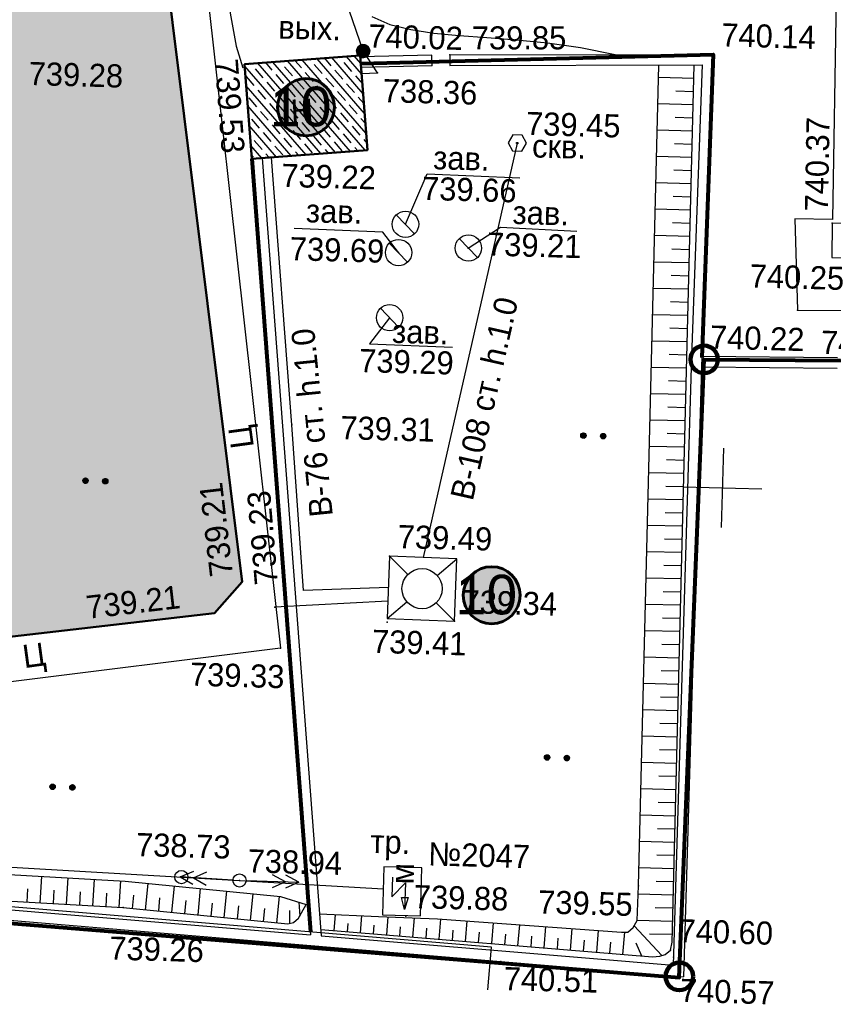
# Model space of a CAD drawing. Header units: millimetres. Extents: x -257011 to 237647566, y 2784933 to 6706507.
# Tile 353 of 451: x 9897041 to 9927874, y 5833929 to 5871226. Entities that reach past the tile are written whole.
import ezdxf

# ---------------------------------------------------------------- set-up
doc = ezdxf.new("R2010")
doc.units = ezdxf.units.MM
doc.header["$LTSCALE"] = 1000
doc.header["$PDMODE"] = 32
doc.header["$PDSIZE"] = 0.3
for name, pattern in [('Д_ТРОТ_ТРУБА', [3, 1.5, -1.5]), ('ДОРОГИ_СТРОЯЩ', [9, 8, -1]), ('ОТКОС_НИЗ', [1.2, 0.2, -1])]:
    doc.linetypes.add(name, pattern=pattern)
for name, color, linetype in [('(001) Сетка', 92, 'Continuous'), ('(002) Рамка', 7, 'Continuous'), ('(004) Точки рельефа', 7, 'Continuous'), ('(007) Здания', 7, 'Continuous'), ('(011) Колодцы', 7, 'Continuous'), ('(013) Газ', 40, 'ИК_Газопровод -------г--------'), ('(014) Водопровод', 5, 'ИК_Водопровод -------в--------'), ('(016) Кабель', 1, 'Continuous'), ('(022) Возд. Линии', 7, 'Continuous'), ('(025) Дорога', 7, 'Continuous'), ('(028) Гидротехн.', 7, 'Continuous'), ('(031) Горизонтали', 42, 'Continuous'), ('(035) Откосы', 7, 'Continuous'), ('(036) Растительность', 7, 'Continuous'), ('(040) Ограда', 7, 'Continuous')]:
    doc.layers.add(name, color=color, linetype=linetype)
doc.layers.add('(032) Горизонтали утолщенные', color=32, linetype='Continuous', lineweight=30)
doc.layers.add('Ф А С А Д', color=250, linetype='Continuous', lineweight=15)
doc.styles.add('BM-431', font='txt')
doc.styles.add('D-431', font='txt', dxfattribs={"width": 2})
doc.styles.add('P-131', font='txt')
doc.styles.add('Roman', font='romans')
doc.styles.add('S', font='txtwr', dxfattribs={"oblique": 15})
doc.styles.get("Standard").update_dxf_attribs({"font": 'ARIALN.TTF'})
doc.linetypes.add('FENCELINE2', pattern='A,6.35,-2.54,[132,ltypeshp.shx,S=2.54,R=0,X=-2.54,Y=0],-2.54,25.4', length=36.83)
doc.linetypes.add('KANALIS_K', pattern='A,1,["<",Standard,S=1.8,R=0,X=-0.9,Y=-0.9],3,-1,["К",Standard,S=1.8,R=0,X=-0.9,Y=-0.9],-1,10', length=16)
doc.linetypes.add('ИК_Водопровод -------в--------', pattern='A,9,-0.6,["В",Standard,S=1.2,R=0,X=0,Y=-0.6],-1.2', length=10.8)
doc.linetypes.add('ИК_Воздушка ------- --------', pattern='A,9,-0.6,["Z",Standard,S=1.2,R=70,X=0.6,Y=-0.65],-1', length=10.6)
doc.linetypes.add('ИК_Газопровод -------г--------', pattern='A,9,-0.6,["Г",Standard,S=1.2,R=0,X=0,Y=-0.6],-1.2', length=10.8)
doc.linetypes.add('ОГРАДА_БЕТ', pattern='A,4,["|",Standard,S=0.8,R=0,X=0,Y=-0.8],4', length=8)

# ---------------------------------------------------------------- blocks, each defined once
blk = doc.blocks.new('I01171')
blk.add_line((-0.722283, 0.697501), (0.702286, -0.69785))
blk.add_circle((0, 0), 1)
at = {"color": 4, "style": 'S', "oblique": 15}
blk.add_attdef('Z', (1.616431, -1.093486), '', height=2, dxfattribs=at)
blk = doc.blocks.new('U295')
at = {"color": 3}
for p, q in [((-0.05, 0.1), (0.05, 0.1)), ((-0.05, 0), (-0.05, 0.1)), ((0.05, 0), (-0.05, 0)), ((0.05, 0.1), (0.05, 0))]:
    blk.add_line(p, q, dxfattribs=at)
blk.add_lwpolyline([(0.7, 0.05), (0.35, 0.656218), (-0.35, 0.656218), (-0.7, 0.05), (-0.35, -0.556218), (0.35, -0.556218)], close=True, dxfattribs=at)
at = {"color": 4, "style": 'S', "oblique": 15}
blk.add_attdef('Z', (1.328051, -0.575141), '', height=2, dxfattribs=at)
blk = doc.blocks.new('tr')
at = {"layer": '(016) Кабель', "color": 0}
for p, q in [((-0.489, 0.956), (-0.506, -0.544)), ((-0.506, -0.544), (0.506, 0.544)), ((0.506, 0.544), (0.483, -1.456)), ((0.483, -1.456), (0.244, -0.553)), ((0.244, -0.553), (0.744, -0.559)), ((0.744, -0.559), (0.483, -1.456))]:
    blk.add_line(p, q, dxfattribs=at)
blk = doc.blocks.new('*X145')
at = {"color": 0}
for p, q in [((9.56, 5.24), (10.43, 5.24)), ((9.56, 5.23), (10.44, 5.23)), ((9.57, 5.26), (10.42, 5.26)), ((9.57, 5.25), (10.43, 5.25)), ((9.58, 5.27), (10.41, 5.27)), ((9.59, 5.29), (10.4, 5.29)), ((9.59, 5.28), (10.41, 5.28)), ((9.6, 5.3), (10.39, 5.3)), ((9.61, 5.31), (10.38, 5.31)), ((9.62, 5.32), (10.37, 5.32)), ((9.63, 5.33), (10.37, 5.33)), ((9.64, 5.34), (10.36, 5.34)), ((9.65, 5.35), (10.35, 5.35)), ((9.66, 5.36), (10.34, 5.36)), ((9.67, 5.37), (10.32, 5.37)), ((9.68, 5.38), (10.31, 5.38)), ((9.69, 5.39), (10.3, 5.39)), ((9.71, 5.4), (10.29, 5.4)), ((9.72, 5.41), (10.27, 5.41)), ((9.74, 5.42), (10.26, 5.42)), ((9.75, 5.43), (10.24, 5.43)), ((9.77, 5.44), (10.22, 5.44)), ((9.79, 5.45), (10.2, 5.45)), ((9.82, 5.46), (10.18, 5.46)), ((9.85, 5.47), (10.15, 5.47)), ((9.88, 5.48), (10.11, 5.48)), ((9.94, 5.49), (10.05, 5.49)), ((9.5, 5.08), (10.49, 5.08)), ((9.5, 5.07), (10.49, 5.07)), ((9.5, 5.06), (10.49, 5.06)), ((9.5, 5.05), (10.49, 5.05)), ((9.5, 5.04), (10.49, 5.04)), ((9.5, 5.03), (10.49, 5.03)), ((9.5, 5.02), (10.5, 5.02)), ((9.5, 5.01), (10.5, 5.01)), ((9.5, 5), (10.5, 5)), ((9.5, 4.99), (10.5, 4.99)), ((9.5, 4.98), (10.5, 4.98)), ((9.5, 4.97), (10.5, 4.97)), ((9.5, 4.96), (10.49, 4.96)), ((9.5, 4.95), (10.49, 4.95)), ((9.5, 4.94), (10.49, 4.94)), ((9.5, 4.93), (10.49, 4.93)), ((9.5, 4.92), (10.49, 4.92)), ((9.5, 4.91), (10.49, 4.91)), ((9.5, 4.9), (10.49, 4.9)), ((9.51, 5.12), (10.48, 5.12)), ((9.51, 5.11), (10.48, 5.11)), ((9.51, 5.1), (10.48, 5.1)), ((9.51, 5.09), (10.49, 5.09)), ((9.51, 4.89), (10.49, 4.89)), ((9.51, 4.88), (10.48, 4.88)), ((9.51, 4.87), (10.48, 4.87)), ((9.51, 4.86), (10.48, 4.86)), ((9.52, 5.16), (10.47, 5.16)), ((9.52, 5.15), (10.47, 5.15)), ((9.52, 5.14), (10.47, 5.14)), ((9.52, 5.13), (10.48, 5.13)), ((9.52, 4.85), (10.48, 4.85)), ((9.52, 4.84), (10.47, 4.84)), ((9.52, 4.83), (10.47, 4.83)), ((9.53, 5.18), (10.46, 5.18)), ((9.53, 5.17), (10.46, 5.17)), ((9.53, 4.82), (10.47, 4.82)), ((9.53, 4.81), (10.46, 4.81)), ((9.53, 4.8), (10.46, 4.8)), ((9.54, 5.2), (10.45, 5.2)), ((9.54, 5.19), (10.46, 5.19)), ((9.54, 4.79), (10.45, 4.79)), ((9.54, 4.78), (10.45, 4.78)), ((9.55, 5.22), (10.44, 5.22)), ((9.55, 5.21), (10.45, 5.21)), ((9.55, 4.77), (10.44, 4.77)), ((9.55, 4.76), (10.44, 4.76)), ((9.56, 4.75), (10.43, 4.75)), ((9.56, 4.74), (10.43, 4.74)), ((9.57, 4.73), (10.42, 4.73)), ((9.58, 4.72), (10.41, 4.72)), ((9.58, 4.71), (10.41, 4.71)), ((9.59, 4.7), (10.4, 4.7)), ((9.6, 4.69), (10.39, 4.69)), ((9.61, 4.68), (10.39, 4.68)), ((9.61, 4.67), (10.38, 4.67)), ((9.62, 4.66), (10.37, 4.66)), ((9.63, 4.65), (10.36, 4.65)), ((9.64, 4.64), (10.35, 4.64)), ((9.65, 4.63), (10.34, 4.63)), ((9.66, 4.62), (10.33, 4.62)), ((9.67, 4.61), (10.32, 4.61)), ((9.69, 4.6), (10.31, 4.6)), ((9.7, 4.59), (10.29, 4.59)), ((9.71, 4.58), (10.28, 4.58)), ((9.73, 4.57), (10.26, 4.57)), ((9.75, 4.56), (10.25, 4.56)), ((9.76, 4.55), (10.23, 4.55)), ((9.78, 4.54), (10.21, 4.54)), ((9.81, 4.53), (10.18, 4.53)), ((9.83, 4.52), (10.16, 4.52)), ((9.87, 4.51), (10.12, 4.51)), ((9.91, 4.5), (10.08, 4.5))]:
    blk.add_line(p, q, dxfattribs=at)
blk = doc.blocks.new('I01070')
at = {"color": 0}
blk.add_circle((0.05, 0.03), 0.5, dxfattribs=at)
blk.add_blockref('*X145', (-9.95, -4.96), dxfattribs=at)
blk = doc.blocks.new('strela1')
at = {"layer": '(022) Возд. Линии'}
for p, q in [((-2, 0), (-1.5, 0.25)), ((0, 0), (-2, 0)), ((-2, 0), (-1.5, -0.25)), ((-1.5, 0), (-1, 0.25)), ((-1.5, 0), (-1, -0.25))]:
    blk.add_line(p, q, dxfattribs=at)
blk = doc.blocks.new('strela2')
at = {"layer": '(022) Возд. Линии'}
for p, q in [((0, 0), (2, 0)), ((1.5, 0), (1, 0.25)), ((1.5, 0), (1, -0.25)), ((2, 0), (1.5, 0.25)), ((2, 0), (1.5, -0.25))]:
    blk.add_line(p, q, dxfattribs=at)
blk = doc.blocks.new('*U1759')
at = {"layer": '(022) Возд. Линии', "rotation": 358.2772604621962}
blk.add_blockref('strela1', (-0.252, 0.008), dxfattribs=at)
at = {"layer": '(022) Возд. Линии'}
blk.add_blockref('strela2', (0.25, 0), dxfattribs=at)
blk = doc.blocks.new('STOLB')
at = {"layer": '(022) Возд. Линии'}
blk.add_circle((0, 0), 0.25, dxfattribs=at)
blk = doc.blocks.new('*X70')
at = {"color": 0}
for p, q in [((1.8, 2.04), (2.2, 2.04)), ((1.8, 2.03), (2.2, 2.03)), ((1.8, 2.02), (2.2, 2.02)), ((1.8, 2.01), (2.2, 2.01)), ((1.8, 2), (2.2, 2)), ((1.8, 1.99), (2.2, 1.99)), ((1.8, 1.98), (2.2, 1.98)), ((1.8, 1.97), (2.2, 1.97)), ((1.8, 1.96), (2.2, 1.96)), ((1.81, 2.07), (2.19, 2.07)), ((1.81, 2.06), (2.19, 2.06)), ((1.81, 2.05), (2.19, 2.05)), ((1.81, 1.95), (2.19, 1.95)), ((1.81, 1.94), (2.19, 1.94)), ((1.81, 1.93), (2.19, 1.93)), ((1.82, 2.09), (2.18, 2.09)), ((1.82, 2.08), (2.18, 2.08)), ((1.82, 1.92), (2.18, 1.92)), ((1.82, 1.91), (2.18, 1.91)), ((1.83, 2.11), (2.17, 2.11)), ((1.83, 2.1), (2.17, 2.1)), ((1.83, 1.9), (2.17, 1.9)), ((1.83, 1.89), (2.17, 1.89)), ((1.84, 2.12), (2.16, 2.12)), ((1.84, 1.88), (2.16, 1.88)), ((1.85, 2.13), (2.15, 2.13)), ((1.85, 1.87), (2.15, 1.87)), ((1.86, 2.14), (2.14, 2.14)), ((1.86, 1.86), (2.14, 1.86)), ((1.87, 2.15), (2.13, 2.15)), ((1.87, 1.85), (2.13, 1.85)), ((1.88, 2.16), (2.12, 2.16)), ((1.88, 1.84), (2.12, 1.84)), ((1.9, 2.17), (2.11, 2.17)), ((1.9, 1.83), (2.11, 1.83)), ((1.91, 2.18), (2.09, 2.18)), ((1.91, 1.82), (2.09, 1.82)), ((1.94, 2.19), (2.06, 2.19)), ((1.94, 1.81), (2.06, 1.81))]:
    blk.add_line(p, q, dxfattribs=at)
blk = doc.blocks.new('I04100')
blk.add_circle((0, 0), 0.2)
blk.add_blockref('*X70', (-2, -2))
blk = doc.blocks.new('Setka')
at = {"layer": '(001) Сетка'}
for p, q in [((0, 1.5), (0, -1.5)), ((-1.5, 0), (1.5, 0))]:
    blk.add_line(p, q, dxfattribs=at)
blk = doc.blocks.new('kjvklglhl')
at = {"layer": '(004) Точки рельефа'}
for p in [(325.744, 440.975), (329.028, 440.916), (339.009, 441.211), (325.64, 440.796), (321.314, 440.345), (326.312, 440.162), (331.708, 437.648), (321.64, 436.763), (343.7, 434.946), (327.529, 434.451), (329.937, 433.62), (327.298, 433.372), (342.476, 431.613), (327.029, 430.897), (338.903, 429.757), (323.438, 426.735), (327.288, 421.869), (321.731, 420.742), (322.991, 419.818), (320.719, 419.528), (327.264, 419.364), (329.811, 419.476), (323.251, 418.267), (337.062, 409.655), (319.739, 409.495), (321.945, 409.43), (317.568, 408.282), (328.281, 408.253), (338.344, 407.243), (338.465, 406.985), (331.929, 406.641)]:
    blk.add_point(p, dxfattribs=at)
at = {"layer": '(007) Здания'}
for points in [[(260.697, 523.867), (259.102, 523.459), (272.919, 444.041), (279.772, 407.727), (310.568, 407.829), (331.929, 406.641), (338.864, 406.255)], [(329.028, 440.916), (329.04, 440.516)], [(329.04, 440.516), (338.605, 440.799), (338.503, 429.759), (338.464, 406.678)], [(321.64, 436.763), (324.695, 407.444)], [(344.037, 429.856), (338.903, 429.757)], [(325.1, 407.422), (331.951, 407.041), (338.464, 406.678)]]:
    blk.add_lwpolyline(points, dxfattribs=at)
blk.add_lwpolyline([(325.64, 440.796), (321.267, 440.34), (321.64, 436.763), (326.013, 437.219)], close=True, dxfattribs=at)
at = {"layer": '(011) Колодцы'}
for points in [[(327.529, 434.451), (328.301, 436.388), (331.821, 436.33)], [(327.298, 433.372), (326.679, 434.129), (323.325, 434.169)], [(329.937, 433.62), (331.142, 434.439), (334.028, 434.371)], [(327.029, 430.897), (326.298, 429.882), (329.448, 429.851)]]:
    blk.add_lwpolyline(points, dxfattribs=at)
at = {"layer": '(013) Газ', "linetype": 'ИК_Воздушка ------- --------', "ltscale": 0.5, "flags": 128}
blk.add_lwpolyline([(331.464, 405.547), (331.559, 407.174), (310.584, 408.343), (280.33, 408.432), (278.367, 408.415)], dxfattribs=at)
at = {"layer": '(014) Водопровод', "ltscale": 0.5, "flags": 128}
for points in [[(325.711, 440.112), (326.312, 440.162), (325.744, 440.975), (323.361, 447.342), (313.499, 509.603), (261.079, 502.552), (256.511, 532.162)], [(331.683, 437.648), (328.561, 421.856)], [(327.277, 420.685), (324.064, 420.477), (323.438, 426.735), (322.385, 436.841)], [(327.272, 420.167), (322.991, 419.818)]]:
    blk.add_lwpolyline(points, dxfattribs=at)
at = {"layer": '(016) Кабель', "color": 0}
blk.add_lwpolyline([(327.393, 408.285), (328.842, 408.285), (328.842, 408.285), (328.842, 410.1), (327.393, 410.1), (327.393, 408.285)], close=True, dxfattribs=at)
at = {"layer": '(022) Возд. Линии', "color": 1}
blk.add_lwpolyline([(250.311, 530.231), (261.316, 504.709), (269.524, 457.39), (280.83, 410.667), (321.945, 409.43), (327.393, 409.266)], dxfattribs=at)
at = {"layer": '(022) Возд. Линии'}
blk.add_lwpolyline([(319.739, 409.495), (321.945, 409.43)], dxfattribs=at)
at = {"layer": '(025) Дорога', "linetype": 'Д_ТРОТ_ТРУБА', "flags": 128}
blk.add_lwpolyline([(269.368, 515.247), (270.684, 506.001), (279.473, 507.345), (281.553, 506.423), (308.542, 510.883), (312.531, 513.649), (318.524, 513.838), (330.524, 514.19), (333.406, 460.634), (331.811, 454.811, 1.56758), (332.906, 443.73, 0.509364), (333.962, 453.359), (336.672, 456.912), (338.021, 457.657), (347.714, 458.292), (347.773, 448.108), (343.552, 448.203), (343.703, 435.09)], format="xyb", dxfattribs=at)
for points in [[(323.251, 418.267), (300.714, 414.809), (283.138, 412.485), (281.122, 413.564), (275.085, 449.451), (270.84, 474.617), (267.554, 498.57), (282.371, 501.061), (308.67, 505.056), (310.788, 503.765), (314.781, 477.717), (318.108, 454.899), (323.251, 418.267)], [(321.731, 420.742), (316.881, 452.353), (313.048, 477.771), (309.058, 502.896), (307.912, 503.399), (283.734, 499.451), (269.193, 497.303), (272.561, 474.353), (276.62, 450.413), (282.198, 415.2), (283.437, 414.157), (320.719, 419.528), (321.731, 420.742)], [(343.699, 435.09), (342.281, 435.074), (342.476, 431.613), (364.657, 432.152), (364.453, 438.721)]]:
    blk.add_lwpolyline(points, dxfattribs=at)
at = {"layer": '(025) Дорога', "linetype": 'Д_ТРОТ_ТРУБА', "ltscale": 10000, "flags": 128}
blk.add_lwpolyline([(343.7, 434.946), (343.715, 433.647), (344.627, 433.657), (344.612, 434.956)], close=True, dxfattribs=at)
at = {"layer": '(028) Гидротехн.'}
blk.add_lwpolyline([(327.288, 421.869), (327.265, 419.501), (329.811, 419.476), (329.834, 421.844)], close=True, dxfattribs=at)
for points in [[(327.288, 421.869), (327.998, 421.196)], [(329.112, 421.185), (329.834, 421.844)], [(327.265, 419.501), (327.987, 420.16)], [(329.811, 419.476), (329.101, 420.149)]]:
    blk.add_lwpolyline(points, dxfattribs=at)
blk.add_circle((328.55, 420.672), 0.761, dxfattribs=at)
at = {"layer": '(031) Горизонтали', "flags": 128}
blk.add_lwpolyline([(317.699, 464.454), (318.114, 461.525), (318.509, 458.637), (318.88, 455.809), (319.223, 453.066), (319.542, 450.453), (319.841, 448.017), (320.125, 445.808), (320.399, 443.873), (320.666, 442.262), (320.933, 441.022), (321.202, 440.203)], dxfattribs=at)
at = {"layer": '(032) Горизонтали утолщенные'}
blk.add_lwpolyline([(326.033, 442.278), (326.734, 442.006), (327.526, 441.827), (328.406, 441.719), (329.37, 441.655), (330.414, 441.611), (331.533, 441.56), (332.723, 441.475), (333.979, 441.331), (335.298, 441.101)], dxfattribs=at)
at = {"layer": '(035) Откосы'}
for p, q in [((336.957, 440.287), (338.304, 440.291)), ((337.632, 439.79), (338.306, 439.792)), ((336.961, 439.289), (338.307, 439.293)), ((337.635, 438.792), (338.308, 438.794)), ((336.964, 438.291), (338.31, 438.295)), ((337.639, 437.794), (338.311, 437.796)), ((336.968, 437.293), (338.312, 437.297)), ((337.642, 436.796), (338.314, 436.798)), ((336.971, 436.295), (338.315, 436.298)), ((337.645, 435.798), (338.317, 435.799)), ((336.975, 435.297), (338.318, 435.3)), ((337.648, 434.799), (338.319, 434.801)), ((336.978, 434.299), (338.321, 434.302)), ((337.651, 433.801), (338.322, 433.803)), ((336.981, 433.3), (338.323, 433.304)), ((337.654, 432.803), (338.325, 432.805)), ((336.985, 432.302), (338.326, 432.306)), ((337.657, 431.805), (338.328, 431.807)), ((336.988, 431.304), (338.329, 431.308)), ((337.66, 430.807), (338.33, 430.809)), ((336.992, 430.306), (338.332, 430.31)), ((337.663, 429.809), (338.333, 429.811)), ((336.995, 429.308), (338.334, 429.312)), ((337.666, 428.811), (338.336, 428.813)), ((336.999, 428.31), (338.337, 428.314)), ((337.669, 427.813), (338.339, 427.815)), ((337.002, 427.312), (338.34, 427.316)), ((337.672, 426.815), (338.341, 426.816)), ((337.005, 426.314), (338.343, 426.317)), ((337.676, 425.817), (338.344, 425.818)), ((337.009, 425.316), (338.345, 425.319)), ((337.679, 424.818), (338.347, 424.82)), ((337.012, 424.318), (338.348, 424.321)), ((337.682, 423.82), (338.35, 423.822)), ((337.016, 423.319), (338.351, 423.323)), ((337.685, 422.822), (338.352, 422.824)), ((337.019, 422.321), (338.354, 422.325)), ((337.688, 421.824), (338.355, 421.826)), ((337.022, 421.323), (338.356, 421.327)), ((337.691, 420.826), (338.358, 420.828)), ((337.026, 420.325), (338.359, 420.329)), ((337.694, 419.828), (338.361, 419.83)), ((337.029, 419.327), (338.362, 419.331)), ((337.697, 418.83), (338.363, 418.832)), ((337.033, 418.329), (338.365, 418.333)), ((337.7, 417.832), (338.366, 417.834)), ((337.036, 417.331), (338.367, 417.334)), ((337.703, 416.834), (338.369, 416.835)), ((337.04, 416.333), (338.37, 416.336)), ((337.706, 415.835), (338.372, 415.837)), ((337.043, 415.335), (338.373, 415.338)), ((337.71, 414.837), (338.374, 414.839)), ((337.046, 414.336), (338.376, 414.34)), ((337.713, 413.839), (338.377, 413.841)), ((337.05, 413.338), (338.378, 413.342)), ((337.716, 412.841), (338.38, 412.843)), ((337.053, 412.34), (338.381, 412.344)), ((337.719, 411.843), (338.383, 411.845)), ((337.057, 411.342), (338.384, 411.346)), ((337.722, 410.845), (338.385, 410.847)), ((337.06, 410.344), (338.387, 410.348)), ((337.725, 409.847), (338.388, 409.849)), ((314.437, 409.371), (314.409, 408.372)), ((315.436, 409.343), (315.408, 408.343)), ((316.436, 409.315), (316.407, 408.315)), ((317.435, 409.286), (317.407, 408.287)), ((318.476, 409.22), (318.404, 408.222)), ((337.06, 409.346), (338.389, 409.35)), ((313.923, 408.886), (313.909, 408.386)), ((314.923, 408.857), (314.908, 408.358)), ((315.922, 408.829), (315.908, 408.329)), ((316.921, 408.801), (316.907, 408.301)), ((319.473, 409.148), (319.401, 408.151)), ((320.47, 409.077), (320.398, 408.079)), ((321.467, 409.005), (321.396, 408.008)), ((322.464, 408.934), (322.393, 407.936)), ((323.461, 408.862), (323.39, 407.865)), ((337.724, 408.849), (338.391, 408.851)), ((317.941, 408.757), (317.906, 408.258)), ((318.938, 408.685), (318.903, 408.186)), ((319.936, 408.614), (319.9, 408.115)), ((320.933, 408.542), (320.897, 408.044)), ((321.93, 408.471), (321.894, 407.972)), ((324.217, 408.664), (324.266, 408.144)), ((322.927, 408.399), (322.891, 407.901)), ((323.875, 408.343), (323.886, 407.851)), ((325.607, 408.241), (325.574, 407.627)), ((326.606, 408.227), (326.571, 407.574)), ((327.605, 408.213), (327.567, 407.52)), ((328.603, 408.199), (328.564, 407.467)), ((329.602, 408.181), (329.561, 407.413)), ((330.599, 408.137), (330.557, 407.359)), ((331.597, 408.094), (331.554, 407.306)), ((332.594, 408.05), (332.551, 407.252)), ((336.949, 408.137), (338.027, 407.038)), ((337.058, 408.348), (338.392, 408.352)), ((326.089, 407.917), (326.072, 407.6)), ((327.087, 407.883), (327.069, 407.547)), ((328.085, 407.849), (328.066, 407.493)), ((329.083, 407.816), (329.062, 407.44)), ((330.08, 407.773), (330.059, 407.386)), ((331.077, 407.724), (331.056, 407.333)), ((332.074, 407.676), (332.052, 407.279)), ((333.591, 408.007), (333.548, 407.199)), ((334.588, 407.963), (334.544, 407.145)), ((335.585, 407.92), (335.541, 407.092)), ((336.583, 407.881), (336.538, 407.038)), ((337.531, 407.85), (338.394, 407.852)), ((333.071, 407.627), (333.049, 407.225)), ((334.068, 407.579), (334.046, 407.172)), ((335.065, 407.53), (335.043, 407.118)), ((336.062, 407.481), (336.039, 407.065)), ((337.031, 407.485), (337.254, 407))]:
    blk.add_line(p, q, dxfattribs=at)
for points in [[(268.865, 477.481), (274.213, 445.131), (280.153, 409.582), (280.296, 409.238), (280.873, 408.699), (281.111, 408.623), (310.649, 408.479), (317.568, 408.282), (323.826, 407.834), (324.039, 407.896), (324.222, 408.06), (324.497, 408.587)], [(325.076, 407.654), (337.67, 406.977), (337.949, 407.013), (338.153, 407.078), (338.344, 407.243), (338.394, 407.553), (338.303, 440.79)]]:
    blk.add_lwpolyline(points, dxfattribs=at)
at = {"layer": '(035) Откосы', "linetype": 'ОТКОС_НИЗ'}
for points in [[(319.844, 457.028), (319.619, 457.386), (319.514, 458.099), (316.916, 475.502), (311.633, 506.487), (311.551, 506.587), (311.219, 506.757), (310.421, 507.002), (284.551, 503.341), (278.518, 502.26), (265.85, 499.872), (266.688, 495.955), (269.851, 477.647), (275.2, 445.294), (281.12, 409.861), (281.136, 409.822), (281.351, 409.621), (310.666, 409.479), (317.618, 409.281), (323.511, 408.859), (324.497, 408.587)], [(325.014, 408.249), (327.245, 408.218), (329.485, 408.186), (336.47, 407.881), (336.707, 407.881), (336.911, 408.062), (337.054, 408.341), (337.062, 409.655), (336.956, 440.75)]]:
    blk.add_lwpolyline(points, dxfattribs=at)
at = {"layer": '(040) Ограда', "linetype": 'ОГРАДА_БЕТ', "ltscale": 0.5, "flags": 128}
for points in [[(260.797, 523.48), (259.559, 523.163), (273.312, 444.113), (280.104, 408.128), (310.579, 408.229), (324.695, 407.444)], [(328.35, 440.881), (325.645, 440.744)], [(328.371, 440.482), (328.35, 440.881)], [(329.028, 440.916), (339.009, 441.211), (338.903, 429.757), (338.864, 406.255), (338.864, 406.255)], [(328.371, 440.482), (325.665, 440.344)], [(322.037, 436.805), (325.1, 407.422)], [(344.044, 429.456), (338.911, 429.357)]]:
    blk.add_lwpolyline(points, dxfattribs=at)
at = {"layer": '(001) Сетка'}
blk.add_blockref('Setka', (339.817, 424.81), dxfattribs=at)
at = {"layer": '(011) Колодцы', "xscale": 0.5, "yscale": 0.5, "zscale": 0.5}
for p in [(327.534, 434.451), (327.303, 433.372), (329.942, 433.62), (327.034, 430.897)]:
    blk.add_blockref('I01171', p, dxfattribs=at)
at = {"layer": '(014) Водопровод', "color": 0, "linetype": 'Continuous', "xscale": 0.5, "yscale": 0.5, "zscale": 0.5}
blk.add_blockref('I01070', (325.719, 440.955), dxfattribs=at)
at = {"layer": '(016) Кабель', "color": 0, "linetype": 'ByBlock', "xscale": 0.5, "yscale": 0.5, "zscale": 0.5}
blk.add_blockref('tr', (327.98, 409.238), dxfattribs=at)
at = {"layer": '(022) Возд. Линии'}
for name, p in [('STOLB', (319.739, 409.495)), ('*U1759', (321.945, 409.43)), ('STOLB', (321.945, 409.43))]:
    blk.add_blockref(name, p, dxfattribs=at)
at = {"layer": '(028) Гидротехн.', "xscale": 0.5, "yscale": 0.5, "zscale": 0.5}
blk.add_blockref('U295', (331.683, 437.623), dxfattribs=at)
at = {"layer": '(036) Растительность', "linetype": 'Continuous', "xscale": 0.5, "yscale": 0.5, "zscale": 0.5}
for p in [(334.499, 426.643), (335.249, 426.643), (315.685, 424.406), (316.435, 424.406), (333.465, 414.416), (334.215, 414.416), (314.765, 412.78), (315.515, 412.78)]:
    blk.add_blockref('I04100', p, dxfattribs=at)
at = {"layer": '(004) Точки рельефа', "style": 'D-431'}
for s, p in [('740.14', (339.296, 441.526)), ('740.02', (325.927, 441.111)), ('739.28', (313.101, 439.325)), ('738.36', (326.536, 439.054)), ('739.45', (331.996, 437.963)), ('739.22', (322.783, 435.737)), ('739.66', (328.127, 435.395)), ('739.21', (330.647, 433.355)), ('739.69', (323.181, 432.97)), ('740.25', (340.63, 432.43)), ('740.22', (339.191, 430.072)), ('740.41', (343.398, 429.994)), ('739.29', (325.928, 428.809)), ('739.31', (325.285, 426.248)), ('739.49', (327.576, 422.184)), ('739.34', (330.098, 419.791)), ('739.41', (326.712, 418.189)), ('739.33', (319.851, 416.753)), ('738.73', (317.99, 410.244)), ('738.94', (322.233, 409.745)), ('739.88', (328.568, 408.568)), ('739.55', (333.283, 408.5)), ('740.60', (338.632, 407.558)), ('739.26', (317.088, 406.295)), ('740.51', (332.06, 405.56)), ('740.57', (338.749, 405.302))]:
    blk.add_text(s, height=0.875, dxfattribs=at).set_placement(p)
for s, rotation, p in [('739.85', 1.6953, (329.863, 441.141)), ('739.53', 275.9505, (320.133, 440.476)), ('740.37', 90.5903, (343.525, 435.378)), ('739.21', 98.3253, (321.377, 420.981)), ('739.23', 96.4273, (323.085, 420.698)), ('739.21', 8.1989, (315.909, 419.17))]:
    blk.add_text(s, height=0.875, rotation=rotation, dxfattribs=at).set_placement(p)
at = {"layer": '(007) Здания', "color": 0, "linetype": 'Continuous', "style": 'P-131'}
blk.add_text('Н', height=0.88, rotation=5.1862, dxfattribs=at).set_placement((323.108, 438.168))
at = {"layer": '(011) Колодцы', "style": 'BM-431'}
for p in [(328.515, 436.569), (323.752, 434.424), (331.581, 434.581), (327.143, 429.949)]:
    blk.add_text('зав.', height=0.875, dxfattribs=at).set_placement(p)
at = {"layer": '(014) Водопровод', "color": 0, "linetype": 'Continuous', "style": 'BM-431'}
blk.add_text('вых.', height=0.875, dxfattribs=at).set_placement((322.509, 441.348))
for s, rotation, p in [('В-108 ст. h.1.0', 78.8165, (330.373, 424.018)), ('В-76 ст. h.1.0', 97.3247, (325.094, 423.336))]:
    blk.add_text(s, height=0.875, rotation=rotation, dxfattribs=at).set_placement(p)
at = {"layer": '(016) Кабель', "color": 0, "style": 'BM-431'}
blk.add_text('тр.', height=0.875, dxfattribs=at).set_placement((326.862, 410.61))
at = {"layer": '(016) Кабель', "color": 0}
for s, rotation, style, p in [('№2047', 0.0381, 'D-431', (329.068, 410.2)), ('м', 90.6373, 'P-131', (328.548, 409.461))]:
    blk.add_text(s, height=0.875, rotation=rotation, dxfattribs=dict(at, style=style)).set_placement(p)
at = {"layer": '(025) Дорога', "linetype": 'ДОРОГИ_СТРОЯЩ', "style": 'BM-431'}
for rotation, p in [(99.3824, (322.032, 425.864)), (9.3824, (313.566, 417.236))]:
    blk.add_text('Ц', height=0.875, rotation=rotation, dxfattribs=at).set_placement(p)
at = {"layer": '(028) Гидротехн.', "style": 'BM-431'}
blk.add_text('скв.', height=0.875, dxfattribs=at).set_placement((332.249, 437.12))

msp = doc.modelspace()

# ---------------------------------------------------------------- hatches: boundary and pattern name
at = {"linetype": 'KANALIS_K', "ltscale": 1000}
h = msp.add_hatch(dxfattribs=at)
h.set_pattern_fill('JIS_STN_1E', color=252, scale=450, angle=266, style=0)
h.set_pattern_definition([(311, (-369784.8, 240946.7), (339.619311, 295.226563), []), (311, (-369806.93, 240630.2), (339.619311, 295.226563), [450, -225])])
h.paths.add_polyline_path([(9905833.937, 5865952.423), (9905561.81, 5869538.289), (9909945.904, 5869870.993), (9910218.031, 5866285.127)])
at = {"lineweight": 50}
h = msp.add_hatch(color=1, dxfattribs=at)
h.set_gradient(color1=(255, 255, 255), one_color=1, tint=1)
h.paths.add_polyline_path([(9906809.247, 5867911.708, 1), (9908970.594, 5867911.708, 1)])
h = msp.add_hatch(color=1, dxfattribs=at)
h.set_gradient(color1=(255, 255, 255), one_color=1, tint=1)
h.paths.add_polyline_path([(9913845.996, 5849423.183, 1), (9916007.343, 5849423.183, 1)])
at = {"layer": 'Ф А С А Д', "linetype": 'KANALIS_K', "ltscale": 1000}
h = msp.add_hatch(dxfattribs=at)
h.set_pattern_fill('CROSS', color=92, scale=40, angle=95)
h.set_pattern_definition([(95, (-369784.8, 82330.53), (-275.171012, 230.8958947), [127, -381]), (185, (-369727.08, 82399.32), (-230.8958947, -275.171012), [127, -381])])
h.paths.add_polyline_path([(9885069.825, 5931748.41), (9889959.72, 5932406.446), (9895117.145, 5932406.446), (9897571.394, 5913544.339), (9898398.775, 5907185.502), (9901515.208, 5881669.624), (9905474.773, 5849934.79), (9904429.061, 5848750.115), (9885719.982, 5846589.284), (9867010.904, 5844428.454), (9865801.612, 5845505.97), (9861215.778, 5880861.738), (9857830.9, 5904906.88), (9855110.004, 5927942.36)])

# ---------------------------------------------------------------- linework, layer by layer
at = {"layer": '(002) Рамка', "color": 0, "lineweight": 60, "ltscale": 1000}
for centre in [(9907889.921, 5867911.708), (9914926.669, 5849423.183)]:
    msp.add_circle(centre, 1080.673, dxfattribs=at)
at = {"layer": '(022) Возд. Линии', "color": 6, "linetype": 'Continuous', "lineweight": 140}
for centre in [(9922979.654, 5858358.406), (9922039.04, 5834985.585)]:
    msp.add_circle(centre, 521.317, dxfattribs=at)
at = {"color": 1, "ltscale": 0.1, "const_width": 100}
msp.add_lwpolyline([(9997853.142, 5962139.191), (9969514.651, 5963700.379), (9920329.28, 5964740.514), (9915849.55, 5964835.248), (9887642.431, 5965307.662), (9880944.707, 5964914.801), (9845992.067, 5954001.25), (9863322.13, 5837924.519), (9894469.88, 5837178.658), (9922037.137, 5834938.299), (9922979.654, 5858358.406), (9947906.181, 5858125.916), (9955574.739, 5856529.211), (9956373.525, 5866109.48), (9964576.75, 5865565.741), (9964606.898, 5866020.576), (9972502.999, 5865414.22), (9972449.45, 5864716.897), (9994220.759, 5863160.628), (9996598.136, 5889360.367), (9996855.138, 5894677.407), (9996771.747, 5909942.53), (9997853.142, 5962139.191)], dxfattribs=at)
at = {"color": 5, "linetype": 'FENCELINE2', "lineweight": 80, "ltscale": 0.1}
for points in [[(9847427.205, 5954456.145), (9845992.067, 5954001.25), (9863322.13, 5837924.519), (9894469.88, 5837178.658), (9922037.137, 5834938.299), (9922979.654, 5858358.406), (9928141.227, 5858310.264)], [(9909968.712, 5869570.453), (9923321.493, 5869910.248), (9922892.952, 5858429.042)], [(9905833.937, 5865952.423), (9908055.964, 5836672.372)]]:
    msp.add_lwpolyline(points, dxfattribs=at)
at = {"lineweight": 50, "ltscale": 1000}
for points in [[(9889959.72, 5932406.446), (9895117.145, 5932406.446), (9895685.897, 5928035.307), (9898398.775, 5907185.502), (9901515.208, 5881669.624), (9905474.773, 5849934.79), (9904429.061, 5848750.115), (9885719.982, 5846589.284), (9867010.904, 5844428.454), (9865801.612, 5845505.97), (9861215.778, 5880861.738), (9857830.9, 5904906.88), (9855110.004, 5927942.36), (9889959.72, 5932406.446)], [(9905833.937, 5865952.423), (9905561.81, 5869538.289), (9909945.904, 5869870.993), (9910218.031, 5866285.127), (9905833.937, 5865952.423)]]:
    msp.add_lwpolyline(points, dxfattribs=at)

# ---------------------------------------------------------------- block references
at = {"lineweight": 5, "xscale": 999.9999999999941, "yscale": 999.9999999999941, "zscale": 999.9999999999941, "rotation": 358.3893224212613}
msp.add_blockref('kjvklglhl', (9572044.948, 5438402.386), dxfattribs=at)

# ---------------------------------------------------------------- texts
at = {"color": 250, "char_height": 1500, "width": 156685.73039, "attachment_point": 6, "style": 'Roman'}
for insert in [(9908854.607, 5867926.901, 0), (9915891.356, 5849438.377, 0)]:
    msp.add_mtext('\\pt64500;{\\fArial|b0|i0|c0|p34;10}', dxfattribs=dict(at, insert=insert))
at = {"color": 7, "lineweight": 30, "insert": (9477464.695, 5841561.1), "char_height": 998.43257, "width": 9474.84803, "attachment_point": 1}
msp.add_mtext('\\pi2351.83787;{\\fTimes New Roman|b0|i0|c204|p18;\\C256;Qurilish         \\P\\pi2708.16847;  hajmi\\P\\pi3422.97631;   m³}', dxfattribs=at)

doc.saveas('drawing.dxf')
